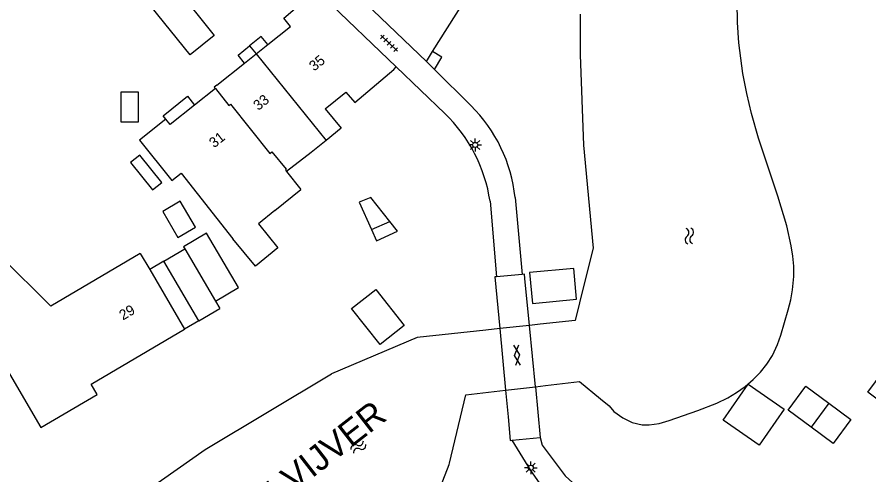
# Model space of a CAD drawing. Extents: x 126000 to 131009, y 393000 to 395500.
# Drawn here: x 130552.1 to 130635.4, y 395090.2 to 395135 of the extents above; entities that cross this region are included whole.
import ezdxf

# ---------------------------------------------------------------- set-up
doc = ezdxf.new("R2010")
doc.units = 0
for name, color, linetype in [('gg-afsc-erfafscheiding', 7, 'Continuous'), ('gg-anno-huisnummerreeks BGT', 7, 'Continuous'), ('gg-anno-naam water', 7, 'Continuous'), ('gg-bbg-bijgebouw', 7, 'Continuous'), ('gg-bbg-gedigitaliseerde bebouwing', 7, 'Continuous'), ('gg-bbg-gedigitaliseerde bijgebouw', 7, 'Continuous'), ('gg-bbg-hoofdgebouw', 7, 'Continuous'), ('gg-bbg-luifel en loopbrug', 7, 'Continuous'), ('gg-bbg-tussenscheiding', 7, 'Continuous'), ('gg-kntw-beschoeiing', 7, 'Continuous'), ('gg-kwrk-kunstwerk niveau 01', 7, 'Continuous'), ('gt-symb-gesloten verharding', 7, 'Continuous'), ('gt-symb-lichtmast', 7, 'Continuous'), ('gt-symb-tegel verharding', 7, 'Continuous'), ('gt-symb-watersymbool', 7, 'Continuous')]:
    doc.layers.add(name, color=color, linetype=linetype)

# ---------------------------------------------------------------- blocks, each defined once
blk = doc.blocks.new('gt0-WA')
at = {"layer": 'gt-symb-watersymbool'}
for centre, start, end in [((-0.323, 0.022), 28.07249, 151.92751), ((0.427, 0.422), 208.07248, 331.92751), ((-0.323, -0.428), 28.07249, 151.92751), ((0.427, -0.028), 208.07248, 331.92751)]:
    blk.add_arc(centre, 0.425, start, end, dxfattribs=at)
blk = doc.blocks.new('gt0-GESVH1')
at = {"layer": 'gt-symb-gesloten verharding'}
for p, q in [((-0.992, -0.261), (0.008, 0.239)), ((0.008, -0.261), (-0.992, 0.239)), ((0.008, 0.239), (1.008, -0.261)), ((1.008, 0.239), (0.008, -0.261))]:
    blk.add_line(p, q, dxfattribs=at)
blk = doc.blocks.new('gt0-LMAST')
at = {"layer": 'gt-symb-lichtmast'}
for p, q in [((-0.182, 0.173), (-0.447, 0.438)), ((-0.005, 0.246), (-0.005, 0.621)), ((0.172, 0.173), (0.437, 0.438)), ((-0.255, -0.004), (-0.63, -0.004)), ((-0.182, -0.181), (-0.447, -0.446)), ((-0.005, -0.254), (-0.005, -0.629)), ((0.437, -0.446), (0.172, -0.181)), ((0.245, -0.004), (0.62, -0.004))]:
    blk.add_line(p, q, dxfattribs=at)
blk.add_circle((-0.005, -0.004), 0.25, dxfattribs=at)
blk = doc.blocks.new('gt0-TEG1')
at = {"layer": 'gt-symb-tegel verharding'}
for p, q in [((-1.125, 0), (1.125, 0)), ((-0.9, -0.25), (-0.9, 0.25)), ((-0.45, -0.25), (-0.45, 0.25)), ((0, -0.25), (0, 0.25)), ((0.45, -0.25), (0.45, 0.25)), ((0.9, -0.25), (0.9, 0.25))]:
    blk.add_line(p, q, dxfattribs=at)

msp = doc.modelspace()

# ---------------------------------------------------------------- linework, layer by layer
at = {"layer": 'gg-afsc-erfafscheiding'}
for p, q in [((130589.211, 395130.082), (130593.951, 395125.534)), ((130592.943, 395129.846), (130596.517, 395126.303)), ((130600.839, 395117.324), (130601.522, 395109.796)), ((130598.387, 395116.951), (130599.031, 395109.582))]:
    msp.add_line(p, q, dxfattribs=at)
for points in [[(130603.3, 395093.868), (130603.491, 395093.12), (130605.721, 395090.121), (130607.966, 395088.082), (130611.15, 395085.728), (130620.233, 395079.274)], [(130604.379, 395087.809), (130602.389, 395090.641), (130600.549, 395093.589)]]:
    msp.add_lwpolyline(points, dxfattribs=at)
for centre, radius, start, end in [((130586.079, 395115.749), 14.844, 6.09075, 45.31649), ((130583.625, 395114.759), 14.924, 8.44488, 46.21818)]:
    msp.add_arc(centre, radius, start, end, dxfattribs=at)
at = {"layer": 'gg-bbg-bijgebouw'}
msp.add_lwpolyline([(130565.233, 395136.04), (130567.592, 395137.933), (130571.407, 395133.16), (130569.053, 395131.279), (130565.233, 395136.04)], dxfattribs=at)
at = {"layer": 'gg-bbg-gedigitaliseerde bebouwing'}
for p, q in [((130592.162, 395130.62), (130592.775, 395131.594)), ((130582.253, 395126.004), (130584.291, 395127.622)), ((130582.35, 395122.89), (130580.88, 395121.71)), ((130580.88, 395121.71), (130578.491, 395119.858)), ((130568.173, 395119.701), (130573.25, 395113.29)), ((130578.491, 395119.858), (130579.869, 395118.113)), ((130577.35, 395116.05), (130579.869, 395118.113)), ((130577.35, 395116.05), (130575.75, 395114.74)), ((130564.179, 395111.855), (130565.105, 395110.278)), ((130565.105, 395110.278), (130568.52, 395104.46)), ((130554.469, 395094.839), (130559.97, 395098.078))]:
    msp.add_line(p, q, dxfattribs=at)
for points in [[(130592.775, 395131.594), (130595.695, 395136.232), (130594.96, 395136.694)], [(130582.253, 395126.004), (130583.819, 395124.093), (130582.35, 395122.89)], [(130564.124, 395122.922), (130567.261, 395118.976), (130568.173, 395119.701)], [(130575.75, 395114.74), (130577.651, 395112.419), (130575.444, 395110.611), (130573.25, 395113.29)], [(130545.96, 395106.88), (130549.66, 395103.27), (130549.55, 395103.22), (130554.469, 395094.839)], [(130559.97, 395098.078), (130559.381, 395099.079), (130568.52, 395104.46)]]:
    msp.add_lwpolyline(points, dxfattribs=at)
at = {"layer": 'gg-bbg-gedigitaliseerde bijgebouw'}
for p, q in [((130586.786, 395114.181), (130588.589, 395114.984)), ((130566.479, 395111.087), (130568.532, 395112.296)), ((130569.901, 395105.276), (130566.479, 395111.087)), ((130571.534, 395107.197), (130571.954, 395106.484)), ((130569.901, 395105.276), (130571.954, 395106.484)), ((130631.52, 395097.225), (130629.789, 395094.876)), ((130629.789, 395094.876), (130627.549, 395096.527))]:
    msp.add_line(p, q, dxfattribs=at)
for points in [[(130588.589, 395114.984), (130586.738, 395117.329), (130585.585, 395116.88), (130586.786, 395114.181)], [(130567.869, 395113.421), (130569.589, 395114.433), (130568.098, 395116.965), (130566.379, 395115.952), (130567.869, 395113.421)], [(130571.534, 395107.197), (130573.778, 395108.518), (130570.652, 395113.827), (130568.408, 395112.505), (130568.532, 395112.296)], [(130602.54, 395106.976), (130606.851, 395107.383), (130606.566, 395110.399), (130602.255, 395109.992), (130602.54, 395106.976)], [(130627.549, 395096.527), (130629.28, 395098.876), (130631.52, 395097.225)]]:
    msp.add_lwpolyline(points, dxfattribs=at)
at = {"layer": 'gg-bbg-hoofdgebouw'}
for p, q in [((130589.211, 395130.082), (130581.382, 395137.603)), ((130586.193, 395136.313), (130592.162, 395130.62)), ((130575.506, 395131.353), (130576.652, 395132.264)), ((130574.372, 395130.452), (130575.506, 395131.353)), ((130571.679, 395128.311), (130574.372, 395130.452)), ((130571.532, 395127.971), (130569.5, 395126.355)), ((130566.674, 395124.991), (130564.124, 395122.922))]:
    msp.add_line(p, q, dxfattribs=at)
for points in [[(130576.652, 395132.264), (130578.887, 395134.041), (130578.235, 395134.846), (130581.382, 395137.603)], [(130584.291, 395127.622), (130585.166, 395126.618), (130588.993, 395129.836), (130589.211, 395130.082)], [(130571.679, 395128.311), (130571.423, 395128.108), (130571.532, 395127.971)], [(130569.5, 395126.355), (130567.102, 395124.448), (130566.674, 395124.991)], [(130564.179, 395111.855), (130555.45, 395106.719), (130550.503, 395111.575)]]:
    msp.add_lwpolyline(points, dxfattribs=at)
at = {"layer": 'gg-bbg-luifel en loopbrug'}
for p, q in [((130574.873, 395132.145), (130575.506, 395131.353)), ((130592.162, 395130.62), (130592.943, 395129.846)), ((130566.479, 395111.087), (130565.105, 395110.278)), ((130569.901, 395105.276), (130568.52, 395104.46))]:
    msp.add_line(p, q, dxfattribs=at)
for points in [[(130576.652, 395132.264), (130576.003, 395133.063), (130574.873, 395132.145)], [(130574.372, 395130.452), (130573.742, 395131.228), (130574.873, 395132.145)], [(130592.943, 395129.846), (130593.681, 395131.028), (130592.775, 395131.594)], [(130562.325, 395127.644), (130563.973, 395127.647), (130563.978, 395124.689), (130562.331, 395124.686), (130562.325, 395127.644)], [(130566.674, 395124.991), (130566.421, 395125.303), (130568.792, 395127.227), (130569.5, 395126.355)], [(130565.374, 395118.059), (130566.279, 395118.779), (130564.143, 395121.466), (130563.238, 395120.747), (130565.374, 395118.059)], [(130586.786, 395114.181), (130587.27, 395113.092), (130589.352, 395114.018), (130588.589, 395114.984)], [(130587.204, 395108.347), (130589.995, 395104.817), (130587.641, 395102.956), (130584.851, 395106.487), (130587.204, 395108.347)], [(130639.5, 395098.53), (130637.9, 395096.383), (130635.317, 395098.309), (130639.168, 395103.475), (130641.751, 395101.55)], [(130621.192, 395095.57), (130623.632, 395099.077), (130627.139, 395096.636), (130624.698, 395093.129), (130621.192, 395095.57)], [(130631.52, 395097.225), (130633.675, 395095.636), (130631.944, 395093.287), (130629.789, 395094.876)]]:
    msp.add_lwpolyline(points, dxfattribs=at)
at = {"layer": 'gg-bbg-tussenscheiding'}
for p, q in [((130575.506, 395131.353), (130582.35, 395122.89)), ((130568.532, 395112.296), (130571.534, 395107.197))]:
    msp.add_line(p, q, dxfattribs=at)
msp.add_lwpolyline([(130571.532, 395127.971), (130572.829, 395126.309), (130573.01, 395126.46), (130576.87, 395121.63), (130577.06, 395121.79), (130578.46, 395120.08), (130578.37, 395120.01), (130578.491, 395119.858)], dxfattribs=at)
at = {"layer": 'gg-kntw-beschoeiing'}
for p, q in [((130602.24, 395104.827), (130599.335, 395104.512)), ((130603.275, 395104.939), (130602.24, 395104.827)), ((130599.335, 395104.512), (130597.98, 395104.365)), ((130599.901, 395098.488), (130602.82, 395098.829)), ((130602.82, 395098.829), (130603.823, 395098.946)), ((130598.798, 395098.359), (130599.901, 395098.488)), ((130609.197, 395097.645), (130610.044, 395096.957))]:
    msp.add_line(p, q, dxfattribs=at)
for points in [[(130610.044, 395096.957), (130610.483, 395096.412), (130611.378, 395095.777), (130612.3, 395095.342), (130613.267, 395095.113), (130613.932, 395095.097), (130614.915, 395095.242), (130615.897, 395095.519), (130618.713, 395096.491), (130620.561, 395097.221), (130621.628, 395097.75), (130622.499, 395098.27), (130623.333, 395098.861), (130624.115, 395099.52), (130624.829, 395100.243), (130625.461, 395101.028), (130625.994, 395101.871), (130626.493, 395102.94), (130626.831, 395103.884), (130627.552, 395106.337), (130627.788, 395107.313), (130627.969, 395108.295), (130628.092, 395109.614), (130628.082, 395110.606), (130627.996, 395111.6), (130627.844, 395112.593), (130627.395, 395114.568), (130626.534, 395117.444), (130624.641, 395123.128), (130623.945, 395125.529), (130623.481, 395127.474), (130623.105, 395129.444), (130622.714, 395132.43), (130622.575, 395134.432), (130622.537, 395136.405)], [(130607.205, 395135.25), (130607.196, 395131.284), (130607.526, 395122.424), (130608.484, 395112.374), (130607.557, 395108.766)], [(130607.557, 395108.766), (130606.7, 395105.311), (130603.275, 395104.939)], [(130597.98, 395104.365), (130591.25, 395103.634), (130582.9, 395100.078)], [(130548.256, 395077.095), (130570.529, 395092.681), (130582.9, 395100.078)], [(130603.823, 395098.946), (130607.121, 395099.332), (130609.197, 395097.645)], [(130594.433, 395091.349), (130596.021, 395098.035), (130598.798, 395098.359)], [(130541.98, 395052.074), (130543.86, 395052.37), (130548, 395056.1), (130550.69, 395058.21), (130553.96, 395060.68), (130558.97, 395064.38), (130569, 395070.99), (130578.58, 395076.88), (130584.26, 395080.15), (130587.38, 395081.81), (130589.64, 395083.69), (130590.525, 395084.458), (130592.99, 395087.57), (130593.093, 395087.879), (130594.406, 395091.235), (130594.433, 395091.349)]]:
    msp.add_lwpolyline(points, dxfattribs=at)
at = {"layer": 'gg-kwrk-kunstwerk niveau 01'}
for p, q in [((130599.031, 395109.582), (130598.86, 395109.567)), ((130598.86, 395109.567), (130599.335, 395104.512)), ((130601.522, 395109.796), (130599.031, 395109.582)), ((130601.757, 395109.816), (130601.522, 395109.796)), ((130601.795, 395109.423), (130601.757, 395109.816)), ((130602.24, 395104.827), (130601.795, 395109.423)), ((130602.82, 395098.829), (130602.24, 395104.827)), ((130599.335, 395104.512), (130599.901, 395098.488)), ((130602.82, 395098.829), (130603.3, 395093.868)), ((130599.901, 395098.488), (130600.147, 395095.873)), ((130600.147, 395095.873), (130600.363, 395093.573)), ((130600.549, 395093.589), (130603.3, 395093.868)), ((130600.363, 395093.573), (130600.549, 395093.589))]:
    msp.add_line(p, q, dxfattribs=at)

# ---------------------------------------------------------------- block references
at = {"layer": 'gt-symb-gesloten verharding', "rotation": 95.45391888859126}
msp.add_blockref('gt0-GESVH1', (130601.024, 395101.901), dxfattribs=at)
at = {"layer": 'gt-symb-lichtmast'}
for p in [(130596.939, 395122.465), (130602.374, 395090.908)]:
    msp.add_blockref('gt0-LMAST', p, dxfattribs=at)
at = {"layer": 'gt-symb-tegel verharding', "rotation": -43.784571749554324}
msp.add_blockref('gt0-TEG1', (130588.514, 395132.403), dxfattribs=at)
at = {"layer": 'gt-symb-watersymbool'}
for p, rotation in [((130617.874, 395113.609), -84.54608111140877), ((130585.468, 395092.91), 34.97793222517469)]:
    msp.add_blockref('gt0-WA', p, dxfattribs=dict(at, rotation=rotation))

# ---------------------------------------------------------------- texts
at = {"layer": 'gg-anno-huisnummerreeks BGT'}
for s, rotation, p in [('35', 38.5, (130581.189, 395129.626)), ('33', 38.5, (130575.725, 395125.777)), ('31', 38.5, (130571.411, 395122.124)), ('29', 30.4, (130562.492, 395105.293))]:
    msp.add_text(s, height=1, rotation=rotation, dxfattribs=at).set_placement(p)
at = {"layer": 'gg-anno-naam water'}
msp.add_text('DOMMELVIJVER', height=2.5, rotation=37.93526, dxfattribs=at).set_placement((130567.643, 395079.453))

doc.saveas('drawing.dxf')
